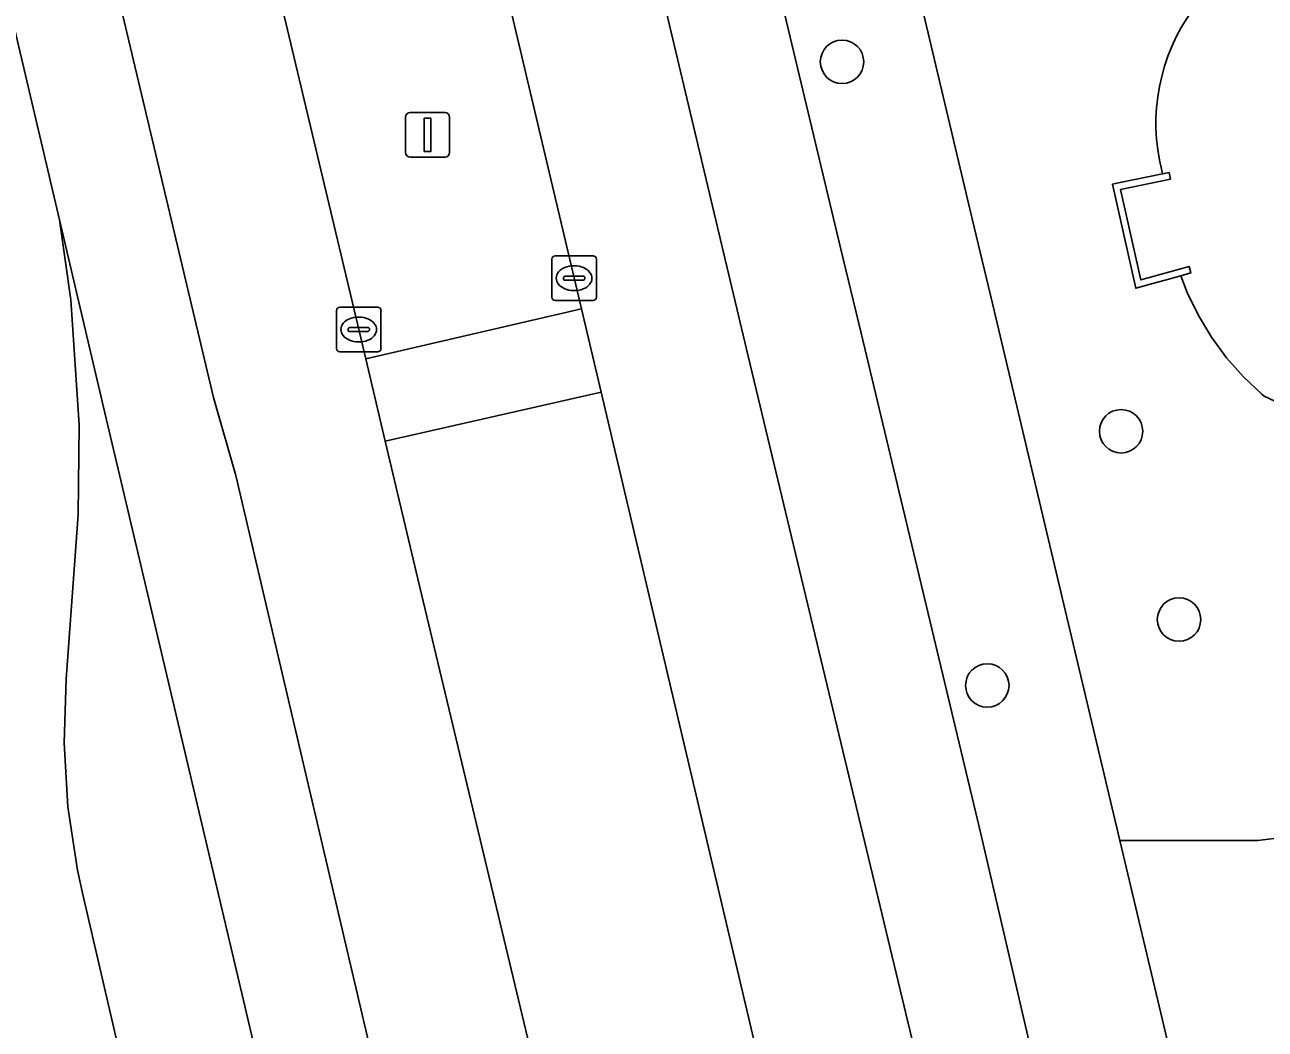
# Model space of a CAD drawing. Extents: x 158455 to 159797, y 387218 to 388672.
# Drawn here: x 159350.95 to 159378.88, y 388289.88 to 388312.5 of the extents above; entities that cross this region are included whole.
import ezdxf

# ---------------------------------------------------------------- set-up
doc = ezdxf.new("R2010")
doc.units = 0
for name, color, linetype in [('IMGEO_Berm_groen', 7, 'Continuous'), ('IMGEO_Boom', 7, 'Continuous'), ('IMGEO_Groenvoorziening', 7, 'Continuous'), ('IMGEO_Kolk', 7, 'Continuous'), ('IMGEO_Lichtmast', 7, 'Continuous'), ('IMGEO_Meer_plas_ven_vijver', 7, 'Continuous'), ('IMGEO_Muur', 7, 'Continuous'), ('IMGEO_Oever', 7, 'Continuous'), ('IMGEO_Rijbaan_lokaal_gesloten', 7, 'Continuous'), ('IMGEO_Voetpad_open', 7, 'Continuous')]:
    doc.layers.add(name, color=color, linetype=linetype)

msp = doc.modelspace()

# ---------------------------------------------------------------- linework, layer by layer
at = {"layer": 'IMGEO_Berm_groen'}
for points in [[(159358.245, 388328.306), (159357.809, 388330.145), (159352.912, 388329.109), (159354.138, 388323.878), (159358.628, 388304.981), (159363.487, 388306.102)], [(159363.487, 388306.102), (159358.628, 388304.981), (159359.069, 388303.125), (159363.93, 388304.227)], [(159363.93, 388304.227), (159359.069, 388303.125), (159359.805, 388300.025), (159363.225, 388285.704), (159365.278, 388277.072), (159367.294, 388277.55), (159368.572, 388277.854), (159370.061, 388278.207)]]:
    msp.add_lwpolyline(points, close=True, dxfattribs=at)
at = {"layer": 'IMGEO_Boom'}
for centre in [(159369.354, 388311.669), (159375.637, 388303.346), (159376.942, 388299.106), (159372.625, 388297.623)]:
    msp.add_circle(centre, 0.489, dxfattribs=at)
at = {"layer": 'IMGEO_Groenvoorziening'}
msp.add_lwpolyline([(159379.328, 388294.203), (159378.718, 388294.133), (159375.607, 388294.133), (159375.682, 388293.817), (159377.378, 388286.666), (159378.895, 388280.268)], dxfattribs=at)
at = {"layer": 'IMGEO_Kolk'}
for p, q in [((159362.821, 388306.369), (159362.821, 388307.221)), ((159362.896, 388307.295), (159363.748, 388307.295)), ((159363.309, 388307.075), (159363.334, 388307.075)), ((159363.822, 388307.221), (159363.822, 388306.369)), ((159363.08, 388306.789), (159363.08, 388306.801)), ((159363.123, 388306.838), (159363.521, 388306.838)), ((159363.564, 388306.801), (159363.564, 388306.789)), ((159363.518, 388306.752), (159363.12, 388306.752)), ((159363.332, 388306.515), (159363.307, 388306.515)), ((159363.748, 388306.295), (159362.896, 388306.295)), ((159357.972, 388305.213), (159357.972, 388306.065)), ((159358.047, 388306.139), (159358.899, 388306.139)), ((159358.973, 388306.065), (159358.973, 388305.213)), ((159358.274, 388305.682), (159358.672, 388305.682)), ((159358.46, 388305.919), (159358.485, 388305.919)), ((159358.231, 388305.633), (159358.231, 388305.645)), ((159358.669, 388305.596), (159358.271, 388305.596)), ((159358.715, 388305.645), (159358.715, 388305.633)), ((159358.899, 388305.139), (159358.047, 388305.139)), ((159358.483, 388305.359), (159358.458, 388305.359))]:
    msp.add_line(p, q, dxfattribs=at)
for points in [[(159362.821, 388306.369), (159362.821, 388307.221)], [(159362.896, 388307.295), (159363.748, 388307.295)], [(159363.822, 388307.221), (159363.822, 388306.369)], [(159363.748, 388306.295), (159362.896, 388306.295)], [(159357.972, 388305.213), (159357.972, 388306.065)], [(159358.047, 388306.139), (159358.899, 388306.139)], [(159358.973, 388306.065), (159358.973, 388305.213)], [(159358.899, 388305.139), (159358.047, 388305.139)]]:
    msp.add_lwpolyline(points, dxfattribs=at)
for centre, radius, start, end in [((159362.898, 388307.219), 0.0765, 91.552, 178.448), ((159362.898, 388307.219), 0.0765, 91.552, 178.448), ((159363.746, 388307.219), 0.0765, 1.552, 88.448), ((159363.746, 388307.219), 0.0765, 1.552, 88.448), ((159363.12, 388306.798), 0.0403, 85.8775, 175.7526), ((159363.117, 388306.788), 0.0366, 178.938, 274.7102), ((159363.521, 388306.795), 0.043, 264.8664, 352.4533), ((159363.525, 388306.8), 0.0386, 1.7309, 96.639), ((159362.898, 388306.371), 0.0765, 181.552, 268.448), ((159362.898, 388306.371), 0.0765, 181.552, 268.448), ((159363.746, 388306.371), 0.0765, 271.552, 358.448), ((159363.746, 388306.371), 0.0765, 271.552, 358.448), ((159358.049, 388306.063), 0.0765, 91.552, 178.448), ((159358.049, 388306.063), 0.0765, 91.552, 178.448), ((159358.897, 388306.063), 0.0765, 1.552, 88.448), ((159358.897, 388306.063), 0.0765, 1.552, 88.448), ((159358.271, 388305.642), 0.0403, 85.8775, 175.7526), ((159358.676, 388305.644), 0.0386, 1.7309, 96.639), ((159358.268, 388305.632), 0.0366, 178.938, 274.7102), ((159358.672, 388305.639), 0.043, 264.8664, 352.4533), ((159358.049, 388305.215), 0.0765, 181.552, 268.448), ((159358.049, 388305.215), 0.0765, 181.552, 268.448), ((159358.897, 388305.215), 0.0765, 271.552, 358.448), ((159358.897, 388305.215), 0.0765, 271.552, 358.448)]:
    msp.add_arc(centre, radius, start, end, dxfattribs=at)
for centre, major_axis, ratio, start_param, end_param in [((159363.308, 388306.795), (-0.387, 0.002), 0.722429, 4.712389, 7.853982), ((159363.333, 388306.795), (-0.39, 0.002), 0.717154, 1.570796, 4.712389), ((159358.459, 388305.639), (-0.387, 0.002), 0.722429, 4.712389, 7.853982), ((159358.484, 388305.639), (-0.39, 0.002), 0.717154, 1.570796, 4.712389)]:
    msp.add_ellipse(centre, major_axis=major_axis, ratio=ratio, start_param=start_param, end_param=end_param, dxfattribs=at)
at = {"layer": 'IMGEO_Lichtmast'}
for p, q in [((159359.528, 388309.624), (159359.528, 388310.424)), ((159359.528, 388310.424), (159359.528, 388309.624)), ((159359.628, 388310.524), (159360.418, 388310.524)), ((159360.418, 388310.524), (159359.628, 388310.524)), ((159360.518, 388310.424), (159360.518, 388309.624)), ((159360.518, 388309.624), (159360.518, 388310.424)), ((159360.418, 388309.524), (159359.628, 388309.524)), ((159359.628, 388309.524), (159360.418, 388309.524))]:
    msp.add_line(p, q, dxfattribs=at)
msp.add_lwpolyline([(159359.948, 388310.399), (159360.098, 388310.399), (159360.098, 388309.649), (159359.948, 388309.649), (159359.948, 388310.399)], dxfattribs=at)
for centre, start, end in [((159359.628, 388310.424), 90, 180), ((159359.628, 388310.424), 90, 180), ((159360.418, 388310.424), 0, 90), ((159360.418, 388310.424), 360, 90), ((159359.628, 388309.624), 180, 270), ((159359.628, 388309.624), 180, 270), ((159360.418, 388309.624), 270, 0), ((159360.418, 388309.624), 270, 0)]:
    msp.add_arc(centre, 0.1, start, end, dxfattribs=at)
at = {"layer": 'IMGEO_Meer_plas_ven_vijver'}
msp.add_lwpolyline([(159376.552, 388309.218), (159376.571, 388309.144), (159376.722, 388309.175), (159376.753, 388309.028), (159375.625, 388308.796), (159376.081, 388306.755), (159377.17, 388307.057), (159377.21, 388306.912), (159376.981, 388306.849), (159377.126, 388306.469), (159377.378, 388305.955), (159377.674, 388305.465), (159378.014, 388305.004), (159378.393, 388304.575), (159378.809, 388304.181), (159378.857, 388304.14), (159379.449, 388303.86)], dxfattribs=at)
msp.add_arc((159380.792, 388310.279), 4.37, 144.0437, 194.0482, dxfattribs=at)
at = {"layer": 'IMGEO_Muur'}
msp.add_lwpolyline([(159377.21, 388306.912), (159377.17, 388307.057), (159376.081, 388306.755), (159375.625, 388308.796), (159376.753, 388309.028), (159376.722, 388309.175), (159376.571, 388309.144), (159375.576, 388308.94), (159375.445, 388308.913), (159375.969, 388306.568), (159376.981, 388306.849)], close=True, dxfattribs=at)
at = {"layer": 'IMGEO_Oever'}
for points in [[(159370.436, 388315.932), (159372.286, 388308.133), (159372.739, 388306.225), (159374.137, 388300.331), (159375.607, 388294.133), (159378.718, 388294.133), (159379.328, 388294.203)], [(159379.449, 388303.86), (159378.857, 388304.14), (159378.809, 388304.181), (159378.393, 388304.575), (159378.014, 388305.004), (159377.674, 388305.465), (159377.378, 388305.955), (159377.126, 388306.469), (159376.981, 388306.849), (159375.969, 388306.568), (159375.445, 388308.913), (159375.576, 388308.94), (159376.571, 388309.144), (159376.552, 388309.218)]]:
    msp.add_lwpolyline(points, dxfattribs=at)
msp.add_arc((159380.792, 388310.279), 4.37, 144.0437, 194.0482, dxfattribs=at)
at = {"layer": 'IMGEO_Rijbaan_lokaal_gesloten'}
msp.add_lwpolyline([(159347.231, 388400.875), (159346.332, 388404.686), (159342.071, 388422.764), (159340.084, 388431.111), (159333.728, 388457.815), (159330.162, 388472.988), (159329.806, 388474.502), (159329.536, 388475.631), (159326.977, 388475.078), (159337.516, 388430.499), (159356.921, 388348.494), (159366.799, 388306.902), (159367.243, 388305.039), (159373.722, 388277.998), (159376.156, 388278.509), (159375.829, 388279.872), (159375.799, 388279.996), (159372.48, 388294.277), (159369.782, 388305.555), (159369.328, 388307.45), (159367.898, 388313.428), (159361.535, 388340.387), (159350.418, 388387.353)], close=True, dxfattribs=at)
for points in [[(159374.219, 388260.83), (159374.714, 388258.669), (159375.644, 388254.729), (159376.761, 388250), (159379.306, 388239.224), (159383.881, 388219.883), (159385.991, 388211.174), (159386.001, 388211.134), (159389.571, 388212.026), (159389.23, 388213.136), (159378.309, 388258.803), (159380.748, 388259.384), (159376.156, 388278.509), (159373.722, 388277.998), (159367.243, 388305.039), (159366.799, 388306.902), (159356.921, 388348.494)], [(159349.421, 388317.92), (159351.732, 388308.109), (159352.786, 388303.633), (159353.218, 388301.798), (159359.434, 388275.436), (159360.532, 388270.78), (159361.594, 388266.235), (159365.401, 388250), (159365.974, 388247.556), (159372.175, 388221.808), (159375.314, 388208.339), (159377.74, 388208.85), (159377.725, 388208.912), (159376.567, 388213.813), (159363.364, 388269.674), (159355.701, 388302.348), (159355.2, 388304.109), (159347.296, 388337.39)], [(159347.296, 388337.39), (159355.2, 388304.109), (159355.701, 388302.348), (159363.364, 388269.674), (159376.567, 388213.813), (159377.725, 388208.912), (159381.169, 388209.888), (159378.639, 388220.585), (159374.691, 388237.422), (159371.71, 388250), (159370.845, 388253.652), (159369.907, 388257.615), (159369.447, 388259.557)], [(159358.245, 388328.306), (159363.487, 388306.102), (159363.93, 388304.227), (159370.061, 388278.207), (159370.941, 388274.473)], [(159366.203, 388273.18), (159365.278, 388277.072), (159363.225, 388285.704), (159359.805, 388300.025), (159359.069, 388303.125), (159358.628, 388304.981), (159354.138, 388323.878)], [(159359.434, 388275.436), (159353.218, 388301.798), (159352.786, 388303.633), (159351.732, 388308.109), (159351.988, 388306.305), (159352.178, 388303.492), (159352.158, 388301.47), (159351.882, 388297.767), (159351.839, 388296.326), (159351.925, 388294.887), (159352.139, 388293.462), (159352.257, 388292.91), (159355.325, 388279.709)]]:
    msp.add_lwpolyline(points, dxfattribs=at)
at = {"layer": 'IMGEO_Voetpad_open'}
for points in [[(159329.806, 388474.502), (159330.162, 388472.988), (159331.955, 388473.408), (159339.031, 388443.466), (159341.921, 388431.548), (159342.823, 388427.829), (159348.138, 388405.132), (159346.332, 388404.686), (159347.231, 388400.875), (159349.116, 388401.33), (159356.566, 388369.702), (159363.385, 388340.808), (159361.535, 388340.387), (159367.898, 388313.428), (159369.328, 388307.45), (159369.782, 388305.555), (159372.48, 388294.277), (159375.799, 388279.996), (159375.829, 388279.872)], [(159379.477, 388274.903), (159379.398, 388278.392), (159378.895, 388280.268), (159377.378, 388286.666), (159375.682, 388293.817), (159375.607, 388294.133), (159374.137, 388300.331), (159372.739, 388306.225), (159372.286, 388308.133), (159370.436, 388315.932), (159369.692, 388319.07), (159364.977, 388338.95), (159366.314, 388339.265), (159365.811, 388341.365), (159362.657, 388354.544), (159361.759, 388358.298), (159361.145, 388360.897), (159360.567, 388363.341), (159358.028, 388374.208), (159356.881, 388379.117)], [(159355.325, 388279.709), (159352.257, 388292.91), (159352.139, 388293.462), (159351.925, 388294.887), (159351.839, 388296.326), (159351.882, 388297.767), (159352.158, 388301.47), (159352.178, 388303.492), (159351.988, 388306.305), (159351.732, 388308.109), (159349.421, 388317.92)]]:
    msp.add_lwpolyline(points, dxfattribs=at)

doc.saveas('drawing.dxf')
